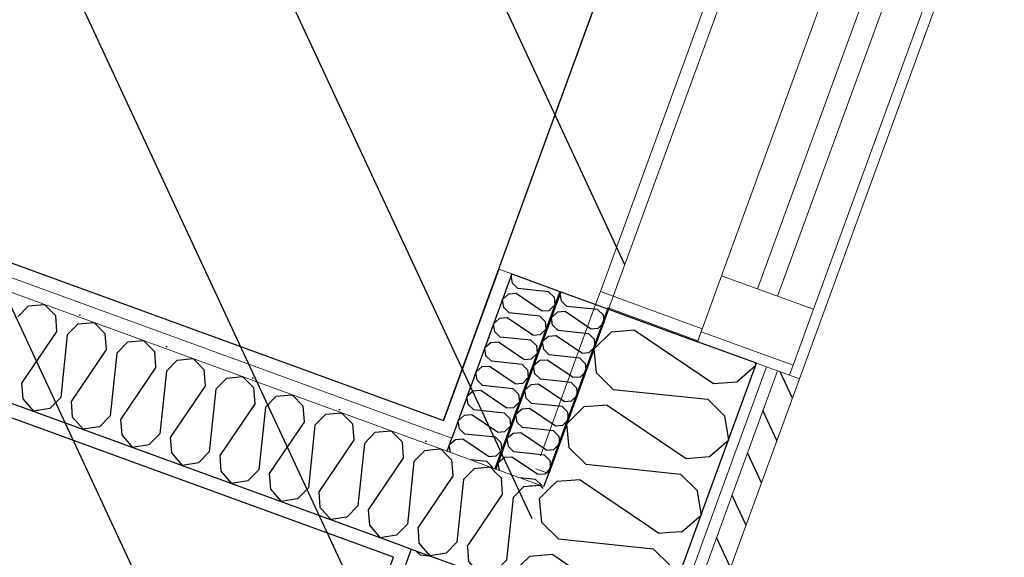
# Model space of a CAD drawing. Header units: millimetres. Extents: x 112481703 to 112588235, y 1264638581 to 1264713486.
# Tile 279 of 487: x 112580316 to 112581242, y 1264672712 to 1264673218. Entities that reach past the tile are written whole.
import ezdxf

# ---------------------------------------------------------------- set-up
doc = ezdxf.new("R2010")
doc.units = ezdxf.units.MM
doc.header["$LTSCALE"] = 0.5
doc.header["$MEASUREMENT"] = 0
doc.linetypes.add('PLINE', pattern=[0])
for name, color, linetype, lineweight in [('234- Vinduer_ dører_ porter', 7, 'Continuous', 0), ('235- Utvendig kledning og overflate', 7, 'Continuous', 0), ('236- Innvendig kledning og overflate', 7, 'Continuous', 0), ('262- Taktekking', 7, 'Continuous', 0)]:
    doc.layers.add(name, color=color, linetype=linetype, lineweight=lineweight)
for name, color, linetype in [('862- M___Nettoareal', 7, 'Continuous'), ('862- M___Nettoareal(Polylinje)', 7, 'Continuous'), ('LA_farge_dekke_asfalt2', 7, 'Continuous'), ('Yttervegger.A225', 7, 'Continuous'), ('Yttervegger.A225 (Skravur)', 7, 'Continuous')]:
    doc.layers.add(name, color=color, linetype=linetype)
pattern_1 = [(249.956, (112557650, 1264717795), (-81.357, 29.68231), [0, -50]), (249.956, (112557682.11, 1264717756.67), (-81.357, 29.68231), [0, -50])]
pattern_2 = [(114.95599, (112557650, 1264717795), (27.198964, 12.65766), [])]

# ---------------------------------------------------------------- blocks, each defined once
blk = doc.blocks.new('Laboratorie_5_2', base_point=(112579640.41, 1264674917.78))
at = {"layer": '862- M___Nettoareal(Polylinje)', "linetype": 'PLINE', "flags": 128}
blk.add_lwpolyline([(112581810.18, 1264675844.8), (112578739.15, 1264676965.24), (112578145.87, 1264675339.1), (112577643.23, 1264673961.43), (112580714.27, 1264672840.99)], close=True, dxfattribs=at)
blk = doc.blocks.new('Telefonsentral_6_3', base_point=(112578513.78, 1264671831.22))
at = {"layer": '862- M___Nettoareal(Polylinje)', "linetype": 'PLINE', "flags": 128}
blk.add_lwpolyline([(112576572.87, 1264671030.54), (112579644.84, 1264669909.76), (112580667.32, 1264672712.29), (112577596.28, 1264673832.72), (112577355.98, 1264673174.09), (112577355.04, 1264673174.43)], close=True, dxfattribs=at)
blk = doc.blocks.new('*X245', base_point=(112557650, 1264717795))
at = {"layer": 'Yttervegger.A225 (Skravur)', "linetype": 'PLINE'}
for p, q in [((112580795.05, 1264672779.4), (112580804.77, 1264672780.29)), ((112580807.24, 1264672777.79), (112580804.77, 1264672780.29)), ((112580774.99, 1264672724.39), (112580773.43, 1264672709.58)), ((112580773.43, 1264672709.58), (112580767.32, 1264672703.37))]:
    blk.add_line(p, q, dxfattribs=at)
blk = doc.blocks.new('*X246', base_point=(112557650, 1264717795))
at = {"layer": 'Yttervegger.A225 (Skravur)', "linetype": 'PLINE'}
blk.add_line((112580808.019368, 1264672777.002219), (112580807.242139, 1264672777.789541), dxfattribs=at)
blk = doc.blocks.new('*X249', base_point=(112557650, 1264717795))
at = {"layer": 'Yttervegger.A225 (Skravur)', "linetype": 'PLINE'}
for p, q in [((112580704.28, 1264672813.6), (112580711.63, 1264672814.28)), ((112580716.55, 1264672809.29), (112580711.63, 1264672814.28)), ((112580680.92, 1264672749.56), (112580680.28, 1264672743.57)), ((112580680.28, 1264672743.57), (112580677.81, 1264672741.05)), ((112580692.66, 1264672743.83), (112580690.07, 1264672740)), ((112580690.07, 1264672740), (112580690.28, 1264672737.29))]:
    blk.add_line(p, q, dxfattribs=at)
blk = doc.blocks.new('*X250', base_point=(112557650, 1264717795))
at = {"layer": 'Yttervegger.A225 (Skravur)', "linetype": 'PLINE'}
for p, q in [((112580722.15, 1264672803.62), (112580716.55, 1264672809.29)), ((112580723.27, 1264672789.08), (112580722.15, 1264672803.62)), ((112580733.06, 1264672785.51), (112580743.28, 1264672795.91)), ((112580743.28, 1264672795.91), (112580758.2, 1264672797.29)), ((112580761.89, 1264672793.54), (112580758.2, 1264672797.29)), ((112580723.27, 1264672789.08), (112580692.66, 1264672743.83)), ((112580733.06, 1264672785.51), (112580726.86, 1264672726.58)), ((112580690.28, 1264672737.29), (112580691.19, 1264672725.46)), ((112580691.19, 1264672725.46), (112580701.32, 1264672713.72)), ((112580726.86, 1264672726.58), (112580716.63, 1264672716.18)), ((112580716.63, 1264672716.18), (112580701.32, 1264672713.72))]:
    blk.add_line(p, q, dxfattribs=at)
blk = doc.blocks.new('*X251', base_point=(112557650, 1264717795))
at = {"layer": 'Yttervegger.A225 (Skravur)', "linetype": 'PLINE'}
for p, q in [((112580762.67, 1264672792.75), (112580761.89, 1264672793.54)), ((112580737.91, 1264672724.88), (112580736.64, 1264672723.01)), ((112580736.64, 1264672723.01), (112580736.74, 1264672721.69))]:
    blk.add_line(p, q, dxfattribs=at)
blk = doc.blocks.new('*X252', base_point=(112557650, 1264717795))
at = {"layer": 'Yttervegger.A225 (Skravur)', "linetype": 'PLINE'}
for p, q in [((112580768.72, 1264672786.63), (112580762.67, 1264672792.75)), ((112580769.85, 1264672772.09), (112580768.72, 1264672786.63)), ((112580779.63, 1264672768.52), (112580789.86, 1264672778.92)), ((112580789.86, 1264672778.92), (112580804.77, 1264672780.29)), ((112580808.02, 1264672777), (112580804.77, 1264672780.29)), ((112580769.85, 1264672772.09), (112580737.91, 1264672724.88)), ((112580779.63, 1264672768.52), (112580773.43, 1264672709.58)), ((112580736.74, 1264672721.69), (112580737.77, 1264672708.46)), ((112580737.77, 1264672708.46), (112580747.89, 1264672696.73)), ((112580773.43, 1264672709.58), (112580763.2, 1264672699.18)), ((112580763.2, 1264672699.18), (112580747.89, 1264672696.73))]:
    blk.add_line(p, q, dxfattribs=at)
blk = doc.blocks.new('*X253', base_point=(112557650, 1264717795))
at = {"layer": 'Yttervegger.A225 (Skravur)', "linetype": 'PLINE'}
for p, q in [((112580313.91, 1264672938.43), (112580324.14, 1264672948.83)), ((112580324.14, 1264672948.83), (112580339.05, 1264672950.21)), ((112580349.58, 1264672939.55), (112580339.05, 1264672950.21)), ((112580350.7, 1264672925.01), (112580349.58, 1264672939.55)), ((112580350.7, 1264672925.01), (112580317.5, 1264672875.93)), ((112580360.49, 1264672921.44), (112580370.71, 1264672931.84)), ((112580370.71, 1264672931.84), (112580385.63, 1264672933.22)), ((112580396.15, 1264672922.56), (112580385.63, 1264672933.22)), ((112580360.49, 1264672921.44), (112580354.28, 1264672862.51)), ((112580397.27, 1264672908.01), (112580396.15, 1264672922.56)), ((112580417.28, 1264672914.85), (112580432.2, 1264672916.22)), ((112580442.72, 1264672905.57), (112580432.2, 1264672916.22)), ((112580397.27, 1264672908.01), (112580364.07, 1264672858.94)), ((112580407.06, 1264672904.44), (112580417.28, 1264672914.85)), ((112580407.06, 1264672904.44), (112580400.86, 1264672845.51)), ((112580443.84, 1264672891.02), (112580442.72, 1264672905.57)), ((112580453.63, 1264672887.45), (112580463.85, 1264672897.85)), ((112580463.85, 1264672897.85), (112580478.77, 1264672899.23)), ((112580489.29, 1264672888.57), (112580478.77, 1264672899.23)), ((112580443.84, 1264672891.02), (112580410.64, 1264672841.94)), ((112580490.42, 1264672874.03), (112580489.29, 1264672888.57)), ((112580453.63, 1264672887.45), (112580447.43, 1264672828.52)), ((112580500.2, 1264672870.46), (112580510.43, 1264672880.86)), ((112580510.43, 1264672880.86), (112580525.34, 1264672882.24)), ((112580535.86, 1264672871.58), (112580525.34, 1264672882.24)), ((112580317.5, 1264672875.93), (112580318.62, 1264672861.38)), ((112580490.42, 1264672874.03), (112580457.21, 1264672824.95)), ((112580500.2, 1264672870.46), (112580494, 1264672811.53)), ((112580536.99, 1264672857.04), (112580535.86, 1264672871.58)), ((112580318.62, 1264672861.38), (112580328.75, 1264672849.65)), ((112580354.28, 1264672862.51), (112580344.06, 1264672852.1)), ((112580546.77, 1264672853.47), (112580557, 1264672863.87)), ((112580557, 1264672863.87), (112580571.91, 1264672865.25)), ((112580582.43, 1264672854.59), (112580571.91, 1264672865.25)), ((112580344.06, 1264672852.1), (112580328.75, 1264672849.65)), ((112580364.07, 1264672858.94), (112580365.19, 1264672844.39)), ((112580536.99, 1264672857.04), (112580503.78, 1264672807.96)), ((112580546.77, 1264672853.47), (112580540.57, 1264672794.54)), ((112580583.56, 1264672840.05), (112580582.43, 1264672854.59)), ((112580365.19, 1264672844.39), (112580375.32, 1264672832.66)), ((112580400.86, 1264672845.51), (112580390.63, 1264672835.11)), ((112580410.64, 1264672841.94), (112580411.77, 1264672827.4)), ((112580593.34, 1264672836.48), (112580603.57, 1264672846.88)), ((112580603.57, 1264672846.88), (112580618.48, 1264672848.26)), ((112580629.01, 1264672837.6), (112580618.48, 1264672848.26)), ((112580390.63, 1264672835.11), (112580375.32, 1264672832.66)), ((112580583.56, 1264672840.05), (112580550.35, 1264672790.97)), ((112580593.34, 1264672836.48), (112580587.14, 1264672777.55)), ((112580630.13, 1264672823.06), (112580629.01, 1264672837.6)), ((112580411.77, 1264672827.4), (112580421.89, 1264672815.66)), ((112580447.43, 1264672828.52), (112580437.2, 1264672818.12)), ((112580457.21, 1264672824.95), (112580458.34, 1264672810.41)), ((112580630.13, 1264672823.06), (112580596.93, 1264672773.98)), ((112580639.92, 1264672819.49), (112580650.14, 1264672829.89)), ((112580650.14, 1264672829.89), (112580665.05, 1264672831.27)), ((112580675.58, 1264672820.61), (112580665.05, 1264672831.27)), ((112580437.2, 1264672818.12), (112580421.89, 1264672815.66)), ((112580639.92, 1264672819.49), (112580633.71, 1264672760.56)), ((112580676.7, 1264672806.07), (112580675.58, 1264672820.61)), ((112580458.34, 1264672810.41), (112580468.47, 1264672798.67)), ((112580494, 1264672811.53), (112580483.77, 1264672801.13)), ((112580503.78, 1264672807.96), (112580504.91, 1264672793.42)), ((112580676.7, 1264672806.07), (112580643.5, 1264672756.99)), ((112580686.49, 1264672802.5), (112580696.71, 1264672812.9)), ((112580696.71, 1264672812.9), (112580704.28, 1264672813.6)), ((112580483.77, 1264672801.13), (112580468.47, 1264672798.67)), ((112580686.49, 1264672802.5), (112580680.92, 1264672749.56)), ((112580504.91, 1264672793.42), (112580515.04, 1264672781.68)), ((112580540.57, 1264672794.54), (112580530.34, 1264672784.14)), ((112580550.35, 1264672790.97), (112580551.48, 1264672776.43)), ((112580530.34, 1264672784.14), (112580515.04, 1264672781.68)), ((112580587.14, 1264672777.55), (112580576.92, 1264672767.15)), ((112580551.48, 1264672776.43), (112580561.61, 1264672764.69)), ((112580596.93, 1264672773.98), (112580598.05, 1264672759.44)), ((112580576.92, 1264672767.15), (112580561.61, 1264672764.69)), ((112580598.05, 1264672759.44), (112580608.18, 1264672747.7)), ((112580633.71, 1264672760.56), (112580623.49, 1264672750.16)), ((112580623.49, 1264672750.16), (112580608.18, 1264672747.7)), ((112580643.5, 1264672756.99), (112580644.62, 1264672742.45)), ((112580644.62, 1264672742.45), (112580654.75, 1264672730.71)), ((112580677.81, 1264672741.05), (112580670.06, 1264672733.17)), ((112580670.06, 1264672733.17), (112580654.75, 1264672730.71))]:
    blk.add_line(p, q, dxfattribs=at)
blk = doc.blocks.new('*X388', base_point=(112557650, 1264717795))
at = {"layer": 'Yttervegger.A225 (Skravur)', "linetype": 'PLINE'}
for p, q in [((112580893.95, 1264672925.82), (112580871.99, 1264672924.12)), ((112580893.95, 1264672925.82), (112580968.07, 1264672875.67)), ((112580871.99, 1264672924.12), (112580855.89, 1264672908.22)), ((112580857.98, 1264672885.7), (112580855.89, 1264672908.22)), ((112580990.03, 1264672877.37), (112581007.76, 1264672892.67)), ((112581007.33, 1264672895.34), (112581007.76, 1264672892.67)), ((112580873.68, 1264672870.26), (112580857.98, 1264672885.7)), ((112580873.68, 1264672870.26), (112580962.68, 1264672860.89)), ((112580968.07, 1264672875.67), (112580990.03, 1264672877.37)), ((112580962.68, 1264672860.89), (112580978.39, 1264672845.45)), ((112580846.33, 1264672853.78), (112580830.23, 1264672837.89)), ((112580868.29, 1264672855.48), (112580846.33, 1264672853.78)), ((112580868.29, 1264672855.48), (112580942.41, 1264672805.34)), ((112580978.39, 1264672845.45), (112580982.1, 1264672822.33)), ((112580832.05, 1264672818.24), (112580830.23, 1264672837.89)), ((112580964.37, 1264672807.04), (112580982.1, 1264672822.33)), ((112580942.41, 1264672805.34), (112580964.37, 1264672807.04)), ((112580896.13, 1264672794.86), (112580937.02, 1264672790.56)), ((112580937.02, 1264672790.56), (112580952.73, 1264672775.12)), ((112580952.73, 1264672775.12), (112580952.88, 1264672774.16))]:
    blk.add_line(p, q, dxfattribs=at)
blk = doc.blocks.new('Vindu[20]', base_point=(112557650, 1264717795))
at = {"layer": '234- Vinduer_ dører_ porter', "linetype": 'PLINE'}
for p, q in [((112581333.73, 1264674255.87), (112581329.28, 1264674243.66)), ((112580861.78, 1264672962.28), (112581329.28, 1264674243.66)), ((112581425.1, 1264674208.7), (112581329.28, 1264674243.66)), ((112581429.55, 1264674220.91), (112581426.13, 1264674211.52)), ((112581484.98, 1264674200.69), (112581429.55, 1264674220.91)), ((112581484.98, 1264674200.69), (112581429.55, 1264674220.91)), ((112581426.13, 1264674211.52), (112581406.93, 1264674158.91)), ((112581426.13, 1264674211.52), (112581512.55, 1264674179.99)), ((112581494.38, 1264674197.26), (112581484.98, 1264674200.69)), ((112581494.38, 1264674197.26), (112581484.98, 1264674200.69)), ((112581504.71, 1264674193.49), (112581494.38, 1264674197.26)), ((112581504.71, 1264674193.49), (112581494.38, 1264674197.26)), ((112581515.98, 1264674189.38), (112581504.71, 1264674193.49)), ((112581515.98, 1264674189.38), (112581504.71, 1264674193.49)), ((112581048.97, 1264672880.15), (112581525.38, 1264674185.95)), ((112581512.55, 1264674179.99), (112581515.98, 1264674189.38)), ((112581525.38, 1264674185.95), (112581515.98, 1264674189.38)), ((112581493.36, 1264674127.38), (112581512.55, 1264674179.99)), ((112581406.93, 1264674158.91), (112580975.76, 1264672977.11)), ((112581406.93, 1264674158.91), (112581493.36, 1264674127.38)), ((112581440.75, 1264674146.57), (112581009.58, 1264672964.77)), ((112581028.37, 1264672957.91), (112581459.54, 1264674139.72)), ((112581062.19, 1264672945.58), (112581493.36, 1264674127.38)), ((112580975.76, 1264672977.11), (112580956.57, 1264672924.5)), ((112581062.19, 1264672945.58), (112580975.76, 1264672977.11)), ((112580857.32, 1264672950.07), (112580861.78, 1264672962.28)), ((112580957.6, 1264672927.32), (112580861.78, 1264672962.28)), ((112581043, 1264672892.97), (112581062.19, 1264672945.58)), ((112580956.57, 1264672924.5), (112580953.14, 1264672915.11)), ((112580956.57, 1264672924.5), (112581043, 1264672892.97)), ((112581008.57, 1264672894.88), (112580953.14, 1264672915.11)), ((112581008.57, 1264672894.88), (112580953.14, 1264672915.11)), ((112581017.96, 1264672891.46), (112581008.57, 1264672894.88)), ((112581017.96, 1264672891.46), (112581008.57, 1264672894.88)), ((112581028.3, 1264672887.69), (112581017.96, 1264672891.46)), ((112581028.3, 1264672887.69), (112581017.96, 1264672891.46)), ((112581039.57, 1264672883.57), (112581043, 1264672892.97)), ((112581039.57, 1264672883.57), (112581028.3, 1264672887.69)), ((112581039.57, 1264672883.57), (112581028.3, 1264672887.69)), ((112581048.97, 1264672880.15), (112581039.57, 1264672883.57))]:
    blk.add_line(p, q, dxfattribs=at)
blk = doc.blocks.new('*X394', base_point=(112557650, 1264717795))
at = {"layer": 'Yttervegger.A225 (Skravur)', "linetype": 'PLINE'}
for p, q in [((112580814.05, 1264672776.91), (112580804.57, 1264672767.56)), ((112580806.66, 1264672745.04), (112580804.57, 1264672767.56)), ((112580822.36, 1264672729.59), (112580806.66, 1264672745.04)), ((112580902.53, 1264672744.63), (112580916.75, 1264672735)), ((112580916.75, 1264672735), (112580926.78, 1264672735.78)), ((112580822.36, 1264672729.59), (112580911.36, 1264672720.23)), ((112580795.01, 1264672713.12), (112580778.91, 1264672697.23)), ((112580816.97, 1264672714.82), (112580795.01, 1264672713.12)), ((112580816.97, 1264672714.82), (112580891.09, 1264672664.67)), ((112580911.36, 1264672720.23), (112580927.07, 1264672704.79)), ((112580927.07, 1264672704.79), (112580930.78, 1264672681.67)), ((112580780.04, 1264672685), (112580778.91, 1264672697.23)), ((112580913.05, 1264672666.37), (112580930.78, 1264672681.67)), ((112580891.09, 1264672664.67), (112580913.05, 1264672666.37)), ((112580872.42, 1264672651.29), (112580885.7, 1264672649.9)), ((112580885.7, 1264672649.9), (112580891.28, 1264672644.42))]:
    blk.add_line(p, q, dxfattribs=at)
blk = doc.blocks.new('*X395', base_point=(112557650, 1264717795))
at = {"layer": 'Yttervegger.A225 (Skravur)', "linetype": 'PLINE'}
for p, q in [((112580832.32, 1264672815.37), (112580832.05, 1264672818.24)), ((112580848.02, 1264672799.93), (112580832.32, 1264672815.37)), ((112580848.02, 1264672799.93), (112580896.13, 1264672794.86)), ((112580820.67, 1264672783.45), (112580814.05, 1264672776.91)), ((112580842.63, 1264672785.15), (112580820.67, 1264672783.45)), ((112580842.63, 1264672785.15), (112580902.53, 1264672744.63)), ((112580952.88, 1264672774.16), (112580956.44, 1264672752)), ((112580938.71, 1264672736.7), (112580956.44, 1264672752)), ((112580926.78, 1264672735.78), (112580938.71, 1264672736.7))]:
    blk.add_line(p, q, dxfattribs=at)
blk = doc.blocks.new('*X459', base_point=(112557650, 1264717795))
at = {"layer": 'Yttervegger.A225 (Skravur)', "linetype": 'PLINE'}
for p, q in [((112580779.12, 1264672978.6), (112580777.95, 1264672977.59)), ((112580779.15, 1264672970.09), (112580777.95, 1264672977.59)), ((112580784.24, 1264672965.08), (112580779.15, 1264672970.09)), ((112580813.11, 1264672962.04), (112580784.24, 1264672965.08)), ((112580813.11, 1264672962.04), (112580818.2, 1264672957.04)), ((112580775.37, 1264672959.74), (112580769.62, 1264672954.78)), ((112580770.83, 1264672947.28), (112580769.62, 1264672954.78)), ((112580782.5, 1264672960.29), (112580775.37, 1264672959.74)), ((112580806.54, 1264672944.03), (112580782.5, 1264672960.29)), ((112580818.2, 1264672957.04), (112580818.88, 1264672949.73)), ((112580775.92, 1264672942.27), (112580770.83, 1264672947.28)), ((112580806.54, 1264672944.03), (112580813.66, 1264672944.58)), ((112580813.66, 1264672944.58), (112580818.88, 1264672949.73)), ((112580767.05, 1264672936.93), (112580761.3, 1264672931.97)), ((112580774.17, 1264672937.48), (112580767.05, 1264672936.93)), ((112580798.21, 1264672921.22), (112580774.17, 1264672937.48)), ((112580804.79, 1264672939.23), (112580775.92, 1264672942.27)), ((112580804.79, 1264672939.23), (112580809.88, 1264672934.22)), ((112580809.88, 1264672934.22), (112580810.56, 1264672926.92)), ((112580762.51, 1264672924.47), (112580761.3, 1264672931.97)), ((112580805.34, 1264672921.77), (112580810.56, 1264672926.92)), ((112580767.6, 1264672919.46), (112580762.51, 1264672924.47)), ((112580796.46, 1264672916.42), (112580767.6, 1264672919.46)), ((112580796.46, 1264672916.42), (112580801.56, 1264672911.41)), ((112580798.21, 1264672921.22), (112580805.34, 1264672921.77)), ((112580758.73, 1264672914.12), (112580752.98, 1264672909.16)), ((112580754.18, 1264672901.66), (112580752.98, 1264672909.16)), ((112580765.85, 1264672914.67), (112580758.73, 1264672914.12)), ((112580789.89, 1264672898.4), (112580765.85, 1264672914.67)), ((112580801.56, 1264672911.41), (112580802.23, 1264672904.11)), ((112580759.28, 1264672896.65), (112580754.18, 1264672901.66)), ((112580789.89, 1264672898.4), (112580797.01, 1264672898.96)), ((112580797.01, 1264672898.96), (112580802.23, 1264672904.11)), ((112580750.41, 1264672891.31), (112580744.66, 1264672886.35)), ((112580757.53, 1264672891.86), (112580750.41, 1264672891.31)), ((112580781.57, 1264672875.59), (112580757.53, 1264672891.86)), ((112580788.14, 1264672893.61), (112580759.28, 1264672896.65)), ((112580788.14, 1264672893.61), (112580793.24, 1264672888.6)), ((112580793.24, 1264672888.6), (112580793.91, 1264672881.3)), ((112580745.86, 1264672878.85), (112580744.66, 1264672886.35)), ((112580750.96, 1264672873.84), (112580745.86, 1264672878.85)), ((112580788.69, 1264672876.15), (112580793.91, 1264672881.3)), ((112580779.82, 1264672870.8), (112580750.96, 1264672873.84)), ((112580779.82, 1264672870.8), (112580784.91, 1264672865.79)), ((112580781.57, 1264672875.59), (112580788.69, 1264672876.15)), ((112580742.08, 1264672868.5), (112580736.34, 1264672863.53)), ((112580737.54, 1264672856.04), (112580736.34, 1264672863.53)), ((112580749.21, 1264672869.05), (112580742.08, 1264672868.5)), ((112580773.25, 1264672852.78), (112580749.21, 1264672869.05)), ((112580784.91, 1264672865.79), (112580785.59, 1264672858.49)), ((112580742.63, 1264672851.03), (112580737.54, 1264672856.04)), ((112580771.5, 1264672847.99), (112580742.63, 1264672851.03)), ((112580773.25, 1264672852.78), (112580780.37, 1264672853.33)), ((112580780.37, 1264672853.33), (112580785.59, 1264672858.49)), ((112580733.76, 1264672845.69), (112580728.01, 1264672840.72)), ((112580740.89, 1264672846.24), (112580733.76, 1264672845.69)), ((112580764.92, 1264672829.97), (112580740.89, 1264672846.24)), ((112580771.5, 1264672847.99), (112580776.59, 1264672842.98)), ((112580776.59, 1264672842.98), (112580777.27, 1264672835.68)), ((112580729.22, 1264672833.23), (112580728.01, 1264672840.72)), ((112580734.31, 1264672828.22), (112580729.22, 1264672833.23)), ((112580772.05, 1264672830.52), (112580777.27, 1264672835.68)), ((112580732.56, 1264672823.43), (112580725.44, 1264672822.87)), ((112580756.6, 1264672807.16), (112580732.56, 1264672823.43)), ((112580763.18, 1264672825.18), (112580734.31, 1264672828.22)), ((112580763.18, 1264672825.18), (112580768.27, 1264672820.17)), ((112580764.92, 1264672829.97), (112580772.05, 1264672830.52)), ((112580725.44, 1264672822.87), (112580719.69, 1264672817.91)), ((112580720.81, 1264672810.93), (112580719.69, 1264672817.91)), ((112580768.27, 1264672820.17), (112580768.95, 1264672812.87)), ((112580756.6, 1264672807.16), (112580763.72, 1264672807.71)), ((112580763.72, 1264672807.71), (112580768.95, 1264672812.87)), ((112580754.85, 1264672802.37), (112580739.97, 1264672803.94)), ((112580754.85, 1264672802.37), (112580759.95, 1264672797.36)), ((112580759.95, 1264672797.36), (112580760.02, 1264672796.62))]:
    blk.add_line(p, q, dxfattribs=at)
blk = doc.blocks.new('*X460', base_point=(112557650, 1264717795))
at = {"layer": 'Yttervegger.A225 (Skravur)', "linetype": 'PLINE'}
for p, q in [((112580692.7, 1264672714.17), (112580688.34, 1264672718.46)), ((112580703.09, 1264672713.07), (112580692.7, 1264672714.17))]:
    blk.add_line(p, q, dxfattribs=at)
blk = doc.blocks.new('*X476', base_point=(112557650, 1264717795))
at = {"layer": 'Yttervegger.A225 (Skravur)', "linetype": 'PLINE'}
for p, q in [((112580825.15, 1264672961.8), (112580823.98, 1264672960.79)), ((112580825.18, 1264672953.3), (112580823.98, 1264672960.79)), ((112580830.28, 1264672948.29), (112580825.18, 1264672953.3)), ((112580828.53, 1264672943.49), (112580821.41, 1264672942.94)), ((112580852.57, 1264672927.23), (112580828.53, 1264672943.49)), ((112580859.14, 1264672945.25), (112580830.28, 1264672948.29)), ((112580859.14, 1264672945.25), (112580864.24, 1264672940.24)), ((112580821.41, 1264672942.94), (112580815.66, 1264672937.98)), ((112580816.86, 1264672930.48), (112580815.66, 1264672937.98)), ((112580864.24, 1264672940.24), (112580864.91, 1264672932.94)), ((112580821.95, 1264672925.48), (112580816.86, 1264672930.48)), ((112580850.82, 1264672922.44), (112580821.95, 1264672925.48)), ((112580852.57, 1264672927.23), (112580859.69, 1264672927.78)), ((112580859.69, 1264672927.78), (112580864.91, 1264672932.94)), ((112580813.08, 1264672920.13), (112580807.33, 1264672915.17)), ((112580820.21, 1264672920.68), (112580813.08, 1264672920.13)), ((112580844.24, 1264672904.42), (112580820.21, 1264672920.68)), ((112580850.82, 1264672922.44), (112580855.91, 1264672917.43)), ((112580855.91, 1264672917.43), (112580856.59, 1264672910.13)), ((112580808.54, 1264672907.67), (112580807.33, 1264672915.17)), ((112580813.63, 1264672902.67), (112580808.54, 1264672907.67)), ((112580851.37, 1264672904.97), (112580856.59, 1264672910.13)), ((112580804.76, 1264672897.32), (112580799.01, 1264672892.36)), ((112580811.88, 1264672897.87), (112580804.76, 1264672897.32)), ((112580835.92, 1264672881.61), (112580811.88, 1264672897.87)), ((112580842.5, 1264672899.63), (112580813.63, 1264672902.67)), ((112580842.5, 1264672899.63), (112580847.59, 1264672894.62)), ((112580844.24, 1264672904.42), (112580851.37, 1264672904.97)), ((112580800.22, 1264672884.86), (112580799.01, 1264672892.36)), ((112580847.59, 1264672894.62), (112580848.27, 1264672887.32)), ((112580805.31, 1264672879.86), (112580800.22, 1264672884.86)), ((112580834.17, 1264672876.82), (112580805.31, 1264672879.86)), ((112580835.92, 1264672881.61), (112580843.05, 1264672882.16)), ((112580843.05, 1264672882.16), (112580848.27, 1264672887.32)), ((112580796.44, 1264672874.51), (112580790.69, 1264672869.55)), ((112580791.89, 1264672862.05), (112580790.69, 1264672869.55)), ((112580803.56, 1264672875.06), (112580796.44, 1264672874.51)), ((112580827.6, 1264672858.8), (112580803.56, 1264672875.06)), ((112580834.17, 1264672876.82), (112580839.27, 1264672871.81)), ((112580839.27, 1264672871.81), (112580839.94, 1264672864.5)), ((112580796.99, 1264672857.04), (112580791.89, 1264672862.05)), ((112580834.72, 1264672859.35), (112580839.94, 1264672864.5)), ((112580788.12, 1264672851.7), (112580782.37, 1264672846.74)), ((112580795.24, 1264672852.25), (112580788.12, 1264672851.7)), ((112580819.28, 1264672835.99), (112580795.24, 1264672852.25)), ((112580825.85, 1264672854.01), (112580796.99, 1264672857.04)), ((112580825.85, 1264672854.01), (112580830.95, 1264672849)), ((112580827.6, 1264672858.8), (112580834.72, 1264672859.35)), ((112580783.57, 1264672839.24), (112580782.37, 1264672846.74)), ((112580826.4, 1264672836.54), (112580831.62, 1264672841.69)), ((112580830.95, 1264672849), (112580831.62, 1264672841.69)), ((112580788.67, 1264672834.23), (112580783.57, 1264672839.24)), ((112580817.53, 1264672831.2), (112580788.67, 1264672834.23)), ((112580819.28, 1264672835.99), (112580826.4, 1264672836.54)), ((112580779.79, 1264672828.89), (112580774.05, 1264672823.93)), ((112580775.25, 1264672816.43), (112580774.05, 1264672823.93)), ((112580786.92, 1264672829.44), (112580779.79, 1264672828.89)), ((112580810.96, 1264672813.18), (112580786.92, 1264672829.44)), ((112580817.53, 1264672831.2), (112580822.62, 1264672826.19)), ((112580822.62, 1264672826.19), (112580823.3, 1264672818.88)), ((112580780.34, 1264672811.42), (112580775.25, 1264672816.43)), ((112580818.08, 1264672813.73), (112580823.3, 1264672818.88)), ((112580771.47, 1264672806.08), (112580765.72, 1264672801.12)), ((112580778.6, 1264672806.63), (112580771.47, 1264672806.08)), ((112580802.63, 1264672790.37), (112580778.6, 1264672806.63)), ((112580809.21, 1264672808.39), (112580780.34, 1264672811.42)), ((112580809.21, 1264672808.39), (112580814.3, 1264672803.38)), ((112580810.96, 1264672813.18), (112580818.08, 1264672813.73)), ((112580766.85, 1264672794.13), (112580765.72, 1264672801.12)), ((112580809.76, 1264672790.92), (112580814.98, 1264672796.07)), ((112580814.3, 1264672803.38), (112580814.98, 1264672796.07)), ((112580800.89, 1264672785.58), (112580786, 1264672787.14)), ((112580802.63, 1264672790.37), (112580809.76, 1264672790.92)), ((112580800.89, 1264672785.58), (112580805.98, 1264672780.57)), ((112580805.98, 1264672780.57), (112580806.05, 1264672779.83))]:
    blk.add_line(p, q, dxfattribs=at)
blk = doc.blocks.new('Simple Window Opening[28]', base_point=(112557650, 1264717795))
at = {"layer": '234- Vinduer_ dører_ porter', "linetype": 'PLINE'}
for p, q in [((112580766.2, 1264672983.31), (112581242.61, 1264674289.12)), ((112581242.61, 1264674289.12), (112581254.82, 1264674284.66)), ((112581254.82, 1264674284.66), (112581299.91, 1264674268.21)), ((112581299.91, 1264674268.21), (112581300.85, 1264674267.87)), ((112581300.85, 1264674267.87), (112581345.95, 1264674251.42)), ((112580869.53, 1264672945.61), (112581345.95, 1264674251.42)), ((112580766.2, 1264672983.31), (112580778.41, 1264672978.86)), ((112580778.41, 1264672978.86), (112580823.5, 1264672962.4)), ((112580823.5, 1264672962.4), (112580824.44, 1264672962.06)), ((112580824.44, 1264672962.06), (112580869.53, 1264672945.61))]:
    blk.add_line(p, q, dxfattribs=at)

msp = doc.modelspace()

# ---------------------------------------------------------------- hatches: boundary and pattern name
at = {"layer": '262- Taktekking', "linetype": 'Continuous'}
h = msp.add_hatch(dxfattribs=at)
h.set_pattern_fill('Membran', color=256, style=0, pattern_type=2)
h.set_pattern_definition([(249.95599, (112557650, 1264717795), (-65.76007, 23.99193), [])])
h.paths.add_polyline_path([(112580823.5, 1264672962.4), (112580762.67, 1264672795.66), (112580763.61, 1264672795.31), (112580824.44, 1264672962.06)])
at = {"layer": 'LA_farge_dekke_asfalt2', "linetype": 'Continuous'}
h = msp.add_hatch(dxfattribs=at)
h.set_pattern_fill('Murverk', color=256, style=0, pattern_type=2)
h.set_pattern_definition([(294.956, (112557650, 1264717795), (163.1938, 75.94596), [])])
h.paths.add_polyline_path([(112562670.28, 1264672618.44), (112565507.41, 1264680394.81), (112573384.41, 1264677520.97), (112579262.36, 1264693631.99), (112587341.37, 1264690684.44), (112579714.93, 1264669780.94), (112576475.27, 1264670962.9), (112575386.63, 1264667979.01)])
at = {"layer": 'Yttervegger.A225 (Skravur)', "linetype": 'Continuous'}
h = msp.add_hatch(dxfattribs=at)
h.set_pattern_fill('Prikker_tett', color=256, style=0, pattern_type=2)
h.set_pattern_definition(pattern_1)
h.paths.add_polyline_path([(112580714.27, 1264672840.99), (112578655, 1264673592.29), (112578650.55, 1264673580.08), (112580709.82, 1264672828.78)])
h = msp.add_hatch(dxfattribs=at)
h.set_pattern_fill('Prikker_tett', color=256, style=0, pattern_type=2)
h.set_pattern_definition(pattern_1)
h.paths.add_polyline_path([(112578650.55, 1264673580.08), (112578646.09, 1264673567.87), (112580705.36, 1264672816.56), (112580709.82, 1264672828.78)])
h = msp.add_hatch(dxfattribs=at)
h.set_pattern_fill('Prikker_tett', color=256, style=0, pattern_type=2)
h.set_pattern_definition(pattern_1)
h.paths.add_polyline_path([(112580671.77, 1264672724.5), (112578612.5, 1264673475.8), (112578608.05, 1264673463.59), (112580667.32, 1264672712.29)])
h = msp.add_hatch(dxfattribs=at)
h.set_pattern_fill('Prikker_tett', color=256, style=0, pattern_type=2)
h.set_pattern_definition(pattern_1)
h.paths.add_polyline_path([(112580726.48, 1264672836.53), (112580778.41, 1264672978.86), (112580766.2, 1264672983.31), (112580714.27, 1264672840.99)])
h = msp.add_hatch(dxfattribs=at)
h.set_pattern_fill('Prikker_tett', color=256, style=0, pattern_type=2)
h.set_pattern_definition(pattern_1)
h.paths.add_polyline_path([(112580861.78, 1264672962.28), (112580857.32, 1264672950.07), (112580868.59, 1264672945.95), (112580868.94, 1264672946.89), (112580953.49, 1264672916.05), (112580957.6, 1264672927.32)])
h = msp.add_hatch(dxfattribs=at)
h.set_pattern_fill('Prikker_tett', color=256, style=0, pattern_type=2)
h.set_pattern_definition(pattern_1)
h.paths.add_polyline_path([(112580823.18, 1264672821.48), (112580868.59, 1264672945.95), (112580857.32, 1264672950.07), (112580811.91, 1264672825.59)])
for points in [[(112580868.59, 1264672945.95), (112580823.18, 1264672821.48), (112580824.12, 1264672821.14), (112580869.53, 1264672945.61)], [(112580868.94, 1264672946.89), (112580868.59, 1264672945.95), (112580869.53, 1264672945.61), (112580953.14, 1264672915.11), (112580953.49, 1264672916.05)], [(112580813.15, 1264672791.07), (112580824.12, 1264672821.14), (112580823.18, 1264672821.48), (112580812.21, 1264672791.42)]]:
    msp.add_hatch(color=256, dxfattribs=at).paths.add_polyline_path(points)
h = msp.add_hatch(dxfattribs=at)
h.set_pattern_fill('Prikker_tett', color=256, style=0, pattern_type=2)
h.set_pattern_definition(pattern_1)
h.paths.add_polyline_path([(112581017.96, 1264672891.46), (112581008.57, 1264672894.88), (112580963.16, 1264672770.41), (112580972.55, 1264672766.98)])
h = msp.add_hatch(dxfattribs=at)
h.set_pattern_fill('Skrålinjer_1', color=256, style=0, pattern_type=2)
h.set_pattern_definition(pattern_2)
h.paths.add_polyline_path([(112581039.57, 1264672883.57), (112581028.3, 1264672887.69), (112580982.88, 1264672763.21), (112581003.55, 1264672755.67), (112581048.97, 1264672880.15)])
h = msp.add_hatch(dxfattribs=at)
h.set_pattern_fill('Prikker_tett', color=256, style=0, pattern_type=2)
h.set_pattern_definition(pattern_1)
h.paths.add_polyline_path([(112580722.03, 1264672824.32), (112580726.48, 1264672836.53), (112580714.27, 1264672840.99), (112580709.82, 1264672828.78)])
h = msp.add_hatch(dxfattribs=at)
h.set_pattern_fill('Prikker_tett', color=256, style=0, pattern_type=2)
h.set_pattern_definition(pattern_1)
h.paths.add_polyline_path([(112580717.57, 1264672812.11), (112580722.03, 1264672824.32), (112580709.82, 1264672828.78), (112580705.36, 1264672816.56)])
h = msp.add_hatch(dxfattribs=at)
h.set_pattern_fill('Prikker_tett', color=256, style=0, pattern_type=2)
h.set_pattern_definition(pattern_1)
h.paths.add_polyline_path([(112580816.67, 1264672803.63), (112580823.18, 1264672821.48), (112580811.91, 1264672825.59), (112580805.4, 1264672807.74)])
h = msp.add_hatch(dxfattribs=at)
h.set_pattern_fill('Prikker_tett', color=256, style=0, pattern_type=2)
h.set_pattern_definition(pattern_1)
h.paths.add_polyline_path([(112580805.4, 1264672807.74), (112580800.94, 1264672795.53), (112580812.21, 1264672791.42), (112580816.67, 1264672803.63)])
h = msp.add_hatch(dxfattribs=at)
h.set_pattern_fill('Prikker_tett', color=256, style=0, pattern_type=2)
h.set_pattern_definition(pattern_1)
h.paths.add_polyline_path([(112580800.94, 1264672795.53), (112580796.49, 1264672783.32), (112580807.76, 1264672779.2), (112580812.21, 1264672791.42)])
h = msp.add_hatch(dxfattribs=at)
h.set_pattern_fill('Prikker_tett', color=256, style=0, pattern_type=2)
h.set_pattern_definition(pattern_1)
h.paths.add_polyline_path([(112580812.21, 1264672791.42), (112580807.76, 1264672779.2), (112580808.7, 1264672778.86), (112580813.15, 1264672791.07)])
h = msp.add_hatch(dxfattribs=at)
h.set_pattern_fill('Prikker_tett', color=256, style=0, pattern_type=2)
h.set_pattern_definition(pattern_1)
h.paths.add_polyline_path([(112579808.18, 1264669575.53), (112580972.55, 1264672766.98), (112580963.16, 1264672770.41), (112579798.79, 1264669578.96)])
h = msp.add_hatch(dxfattribs=at)
h.set_pattern_fill('Skrålinjer_1', color=256, style=0, pattern_type=2)
h.set_pattern_definition(pattern_2)
h.paths.add_polyline_path([(112579831.99, 1264669544.5), (112581003.55, 1264672755.67), (112580982.88, 1264672763.21), (112579811.32, 1264669552.04)])
h = msp.add_hatch(dxfattribs=at)
h.set_pattern_fill('Prikker_tett', color=256, style=0, pattern_type=2)
h.set_pattern_definition(pattern_1)
h.paths.add_polyline_path([(112580679.53, 1264672707.83), (112580683.98, 1264672720.04), (112580671.77, 1264672724.5), (112580667.32, 1264672712.29)])

# ---------------------------------------------------------------- linework, layer by layer
at = {"layer": '235- Utvendig kledning og overflate', "linetype": 'PLINE'}
for p, q in [((112580972.55, 1264672766.98), (112581017.96, 1264672891.46)), ((112581017.96, 1264672891.46), (112581008.57, 1264672894.88)), ((112581028.3, 1264672887.69), (112581017.96, 1264672891.46)), ((112580982.88, 1264672763.21), (112581028.3, 1264672887.69)), ((112581039.57, 1264672883.57), (112581028.3, 1264672887.69)), ((112581048.97, 1264672880.15), (112581039.57, 1264672883.57)), ((112579808.18, 1264669575.53), (112580972.55, 1264672766.98)), ((112579815.09, 1264669562.37), (112580982.88, 1264672763.21))]:
    msp.add_line(p, q, dxfattribs=at)
at = {"layer": '235- Utvendig kledning og overflate', "linetype": 'PLINE', "flags": 128}
for points in [[(112578608.05, 1264673463.59), (112580667.32, 1264672712.29)], [(112581003.55, 1264672755.67), (112581048.97, 1264672880.15)], [(112579831.99, 1264669544.5), (112581003.55, 1264672755.67)]]:
    msp.add_lwpolyline(points, dxfattribs=at)
at = {"layer": '236- Innvendig kledning og overflate', "linetype": 'PLINE'}
for p, q in [((112580709.82, 1264672828.78), (112578650.55, 1264673580.08)), ((112580705.36, 1264672816.56), (112578646.09, 1264673567.87)), ((112580766.2, 1264672983.31), (112580778.41, 1264672978.86)), ((112580857.32, 1264672950.07), (112580861.78, 1264672962.28)), ((112580957.6, 1264672927.32), (112580861.78, 1264672962.28)), ((112580868.59, 1264672945.95), (112580823.18, 1264672821.48)), ((112580868.59, 1264672945.95), (112580868.94, 1264672946.89)), ((112580868.94, 1264672946.89), (112580953.49, 1264672916.05)), ((112580953.49, 1264672916.05), (112580957.6, 1264672927.32)), ((112580953.14, 1264672915.11), (112580953.49, 1264672916.05)), ((112580722.03, 1264672824.32), (112580709.82, 1264672828.78)), ((112580722.03, 1264672824.32), (112580709.82, 1264672828.78)), ((112580717.57, 1264672812.11), (112580705.36, 1264672816.56)), ((112580823.18, 1264672821.48), (112580812.21, 1264672791.42)), ((112580762.67, 1264672795.66), (112580717.57, 1264672812.11)), ((112580762.67, 1264672795.66), (112580717.57, 1264672812.11)), ((112580763.61, 1264672795.31), (112580762.67, 1264672795.66)), ((112580763.61, 1264672795.31), (112580762.67, 1264672795.66)), ((112580808.7, 1264672778.86), (112580763.61, 1264672795.31)), ((112580808.7, 1264672778.86), (112580763.61, 1264672795.31)), ((112580812.21, 1264672791.42), (112580800.94, 1264672795.53)), ((112580812.21, 1264672791.42), (112580800.94, 1264672795.53)), ((112580813.15, 1264672791.07), (112580812.21, 1264672791.42)), ((112580813.15, 1264672791.07), (112580812.21, 1264672791.42)), ((112580807.76, 1264672779.2), (112580796.49, 1264672783.32)), ((112580808.7, 1264672778.86), (112580807.76, 1264672779.2))]:
    msp.add_line(p, q, dxfattribs=at)
at = {"layer": '236- Innvendig kledning og overflate', "linetype": 'PLINE', "flags": 128}
for points in [[(112580714.27, 1264672840.99), (112578655, 1264673592.29)], [(112580808.7, 1264672778.86), (112580869.53, 1264672945.61)], [(112580857.32, 1264672950.07), (112580811.91, 1264672825.59)], [(112580811.91, 1264672825.59), (112580805.4, 1264672807.74)]]:
    msp.add_lwpolyline(points, dxfattribs=at)
at = {"layer": 'Yttervegger.A225', "linetype": 'PLINE'}
for p, q in [((112578612.5, 1264673475.8), (112580671.77, 1264672724.5)), ((112580778.41, 1264672978.86), (112580722.03, 1264672824.32)), ((112580778.41, 1264672978.86), (112580823.5, 1264672962.4)), ((112580823.5, 1264672962.4), (112580762.67, 1264672795.66)), ((112580824.44, 1264672962.06), (112580763.61, 1264672795.31)), ((112580823.5, 1264672962.4), (112580824.44, 1264672962.06)), ((112580824.44, 1264672962.06), (112580869.53, 1264672945.61)), ((112580869.53, 1264672945.61), (112580824.12, 1264672821.14)), ((112580869.53, 1264672945.61), (112580953.14, 1264672915.11)), ((112581008.57, 1264672894.88), (112580953.14, 1264672915.11)), ((112580963.16, 1264672770.41), (112581008.57, 1264672894.88)), ((112580717.57, 1264672812.11), (112580722.03, 1264672824.32)), ((112580717.57, 1264672812.11), (112580722.03, 1264672824.32)), ((112580824.12, 1264672821.14), (112580813.15, 1264672791.07)), ((112580808.7, 1264672778.86), (112580813.15, 1264672791.07)), ((112580808.7, 1264672778.86), (112580813.15, 1264672791.07)), ((112580947.73, 1264672728.14), (112580963.16, 1264672770.41)), ((112580671.77, 1264672724.5), (112580683.98, 1264672720.04)), ((112580671.77, 1264672724.5), (112580683.98, 1264672720.04)), ((112580914.14, 1264672636.07), (112580947.73, 1264672728.14)), ((112580683.98, 1264672720.04), (112579652.6, 1264669893.09)), ((112580683.98, 1264672720.04), (112580729.08, 1264672703.59)), ((112580683.98, 1264672720.04), (112580729.08, 1264672703.59))]:
    msp.add_line(p, q, dxfattribs=at)
at = {"layer": 'Yttervegger.A225', "linetype": 'PLINE', "flags": 128}
msp.add_lwpolyline([(112580766.2, 1264672983.31), (112580714.27, 1264672840.99)], dxfattribs=at)

# ---------------------------------------------------------------- block references
at = {"layer": '234- Vinduer_ dører_ porter', "linetype": 'PLINE'}
for name in ['Simple Window Opening[28]', 'Vindu[20]']:
    msp.add_blockref(name, (112557650, 1264717795), dxfattribs=at)
at = {"layer": '862- M___Nettoareal', "linetype": 'Continuous'}
for name, p in [('Laboratorie_5_2', (112579640.41, 1264674917.78)), ('Telefonsentral_6_3', (112578513.78, 1264671831.22))]:
    msp.add_blockref(name, p, dxfattribs=at)
at = {"layer": 'Yttervegger.A225'}
for name in ['*X253', '*X459', '*X476', '*X388', '*X249', '*X395', '*X250', '*X251', '*X252', '*X245', '*X394', '*X246', '*X460']:
    msp.add_blockref(name, (112557650, 1264717795), dxfattribs=at)

doc.saveas('drawing.dxf')
